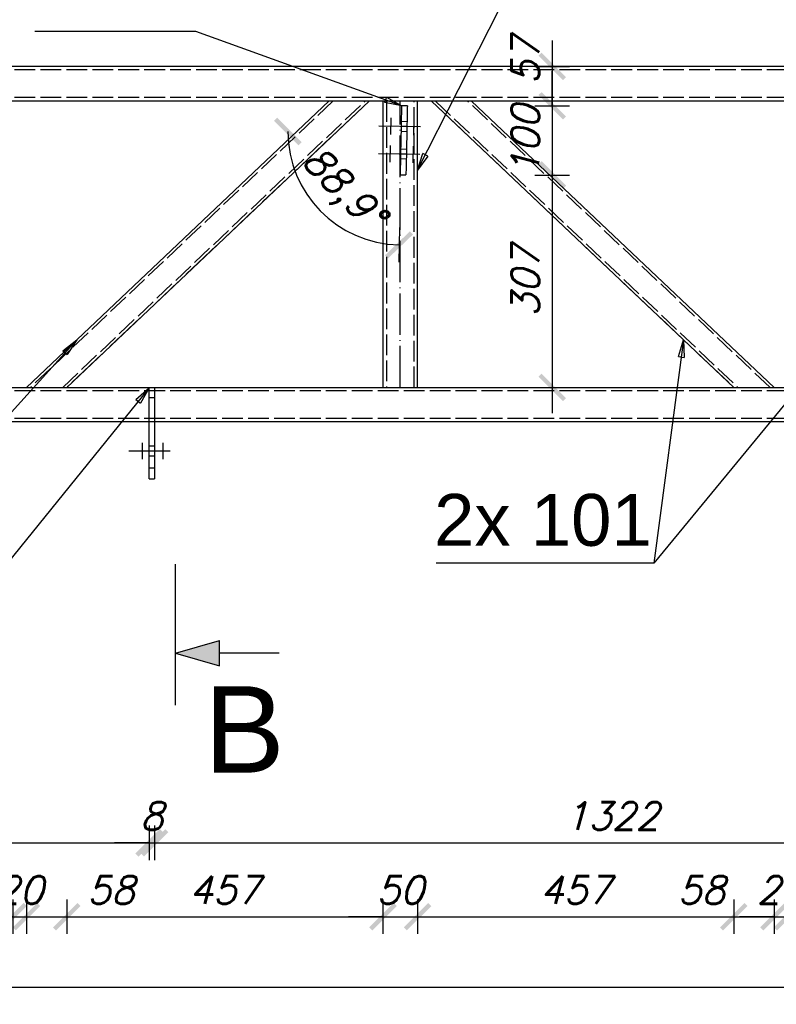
# Model space of a CAD drawing. Header units: millimetres. Extents: x 1814 to 94182, y 11562 to 49454.
# Tile 516 of 656: x 31113 to 31222, y 20951 to 21094. Entities that reach past the tile are written whole.
import ezdxf

# ---------------------------------------------------------------- set-up
doc = ezdxf.new("R2010")
doc.units = ezdxf.units.MM
doc.linetypes.add('ACAD_ISO02W100', pattern=[15, 12, -3])
doc.linetypes.add('ACAD_ISO04W100', pattern=[30, 24, -3, 0, -3])
doc.layers.add('wymiar', color=135, linetype='Continuous', lineweight=9)
doc.styles.add('ARIAL', font='arial.ttf')
doc.styles.add('CutSymbolDown', font='arial.ttf', dxfattribs={"height": 5})
doc.styles.add('WYMIARY', font='simplex.shx', dxfattribs={"oblique": 15})
doc.dimstyles.new('1-25', dxfattribs={"dimscale": 25, "dimtxt": 0.16, "dimasz": 0.2, "dimexe": 0.1, "dimexo": 0.1, "dimgap": 0.075, "dimtad": 1, "dimdec": 0, "dimlfac": 10, "dimrnd": 0.01, "dimzin": 9, "dimtxsty": 'WYMIARY', "dimblk": 'ARCHTICK', "dimcen": 0.2, "dimdle": 0.15, "dimadec": 1, "dimazin": 1, "dimtfac": 1, "dimtdec": 0, "dimtix": 1, "dimtmove": 2, "dimatfit": 3, "dimldrblk": 'ARCHTICK', "dimfxl": 0, "dimarcsym": 0})

# ---------------------------------------------------------------- blocks, each defined once
blk = doc.blocks.new('sectiondown')
blk.add_hatch(color=256).paths.add_polyline_path([(0, 0), (-2.545, 0.728), (-2.545, -0.728)])
at = {"color": 7, "linetype": 'Continuous'}
for p, q in [((0, -3), (0, 5.151)), ((-6, 0), (-2.545, 0))]:
    blk.add_line(p, q, dxfattribs=at)
for p, q in [((0, 0), (-2.545, 0.728)), ((-2.545, -0.728), (-2.545, 0.728)), ((0, 0), (-2.545, -0.728))]:
    blk.add_line(p, q)
blk = doc.blocks.new('_ARCHTICK')
at = {"color": 0, "linetype": 'ByBlock', "lineweight": -2}
blk.add_solid([(0.398, 0.309), (0.309, 0.398), (-0.309, -0.398), (-0.398, -0.309)], dxfattribs=at)
blk = doc.blocks.new('*D3073')
at = {"layer": 'Defpoints', "color": 0}
for p in [(30999.25, 21028.83), (31131.45, 21028.83), (31131.45, 20974.67)]:
    blk.add_point(p, dxfattribs=at)
at = {"layer": 'wymiar', "color": 0, "lineweight": -2}
for p, q in [((30999.25, 20977.17), (30999.25, 20972.17)), ((31131.45, 20977.17), (31131.45, 20972.17)), ((30995.5, 20974.67), (31135.2, 20974.67))]:
    blk.add_line(p, q, dxfattribs=at)
at = {"layer": 'wymiar', "color": 0, "lineweight": -2, "xscale": 5, "yscale": 5, "zscale": 5, "rotation": 180}
blk.add_blockref('_ARCHTICK', (30999.25, 20974.67), dxfattribs=at)
at = {"layer": 'wymiar', "color": 0, "lineweight": -2, "xscale": 5, "yscale": 5, "zscale": 5}
blk.add_blockref('_ARCHTICK', (31131.45, 20974.67), dxfattribs=at)
at = {"layer": 'wymiar', "color": 0, "insert": (31065.35, 20978.54), "char_height": 4, "attachment_point": 5, "style": 'WYMIARY'}
blk.add_mtext('1322', dxfattribs=at)
blk = doc.blocks.new('*D3076')
at = {"layer": 'Defpoints', "color": 0}
for p in [(31131.45, 21028.83), (31132.25, 21028.83), (31132.25, 20974.67)]:
    blk.add_point(p, dxfattribs=at)
at = {"layer": 'wymiar', "color": 0, "lineweight": -2}
for p, q in [((31131.45, 20977.17), (31131.45, 20972.17)), ((31132.25, 20977.17), (31132.25, 20972.17)), ((31131.45, 20974.67), (31126.45, 20974.67)), ((31131.45, 20974.67), (31132.25, 20974.67)), ((31132.25, 20974.67), (31137.25, 20974.67))]:
    blk.add_line(p, q, dxfattribs=at)
at = {"layer": 'wymiar', "color": 0, "lineweight": -2, "xscale": 5, "yscale": 5, "zscale": 5}
blk.add_blockref('_ARCHTICK', (31131.45, 20974.67), dxfattribs=at)
at = {"layer": 'wymiar', "color": 0, "lineweight": -2, "xscale": 5, "yscale": 5, "zscale": 5, "rotation": 180}
blk.add_blockref('_ARCHTICK', (31132.25, 20974.67), dxfattribs=at)
at = {"layer": 'wymiar', "color": 0, "insert": (31131.85, 20978.54), "char_height": 4, "attachment_point": 5, "style": 'WYMIARY'}
blk.add_mtext('8', dxfattribs=at)
blk = doc.blocks.new('*D3077')
at = {"layer": 'Defpoints', "color": 0}
for p in [(31132.25, 21028.83), (31264.45, 21028.83), (31264.45, 20974.67)]:
    blk.add_point(p, dxfattribs=at)
at = {"layer": 'wymiar', "color": 0, "lineweight": -2}
for p, q in [((31132.25, 20977.17), (31132.25, 20972.17)), ((31264.45, 20977.17), (31264.45, 20972.17)), ((31128.5, 20974.67), (31268.2, 20974.67))]:
    blk.add_line(p, q, dxfattribs=at)
at = {"layer": 'wymiar', "color": 0, "lineweight": -2, "xscale": 5, "yscale": 5, "zscale": 5, "rotation": 180}
blk.add_blockref('_ARCHTICK', (31132.25, 20974.67), dxfattribs=at)
at = {"layer": 'wymiar', "color": 0, "lineweight": -2, "xscale": 5, "yscale": 5, "zscale": 5}
blk.add_blockref('_ARCHTICK', (31264.45, 20974.67), dxfattribs=at)
at = {"layer": 'wymiar', "color": 0, "insert": (31198.35, 20978.54), "char_height": 4, "attachment_point": 5, "style": 'WYMIARY'}
blk.add_mtext('1322', dxfattribs=at)
blk = doc.blocks.new('*D3116')
at = {"layer": 'Defpoints', "color": 0}
for p in [(31105.95, 21040.53), (31111.77, 21040.53), (31111.77, 20963.99)]:
    blk.add_point(p, dxfattribs=at)
at = {"layer": 'wymiar', "color": 0, "lineweight": -2}
for p, q in [((31105.95, 20966.49), (31105.95, 20961.49)), ((31111.77, 20966.49), (31111.77, 20961.49)), ((31102.2, 20963.99), (31115.52, 20963.99))]:
    blk.add_line(p, q, dxfattribs=at)
at = {"layer": 'wymiar', "color": 0, "lineweight": -2, "xscale": 5, "yscale": 5, "zscale": 5, "rotation": 180}
blk.add_blockref('_ARCHTICK', (31105.95, 20963.99), dxfattribs=at)
at = {"layer": 'wymiar', "color": 0, "lineweight": -2, "xscale": 5, "yscale": 5, "zscale": 5}
blk.add_blockref('_ARCHTICK', (31111.77, 20963.99), dxfattribs=at)
at = {"layer": 'wymiar', "color": 0, "insert": (31100.89, 20967.86), "char_height": 4, "attachment_point": 5, "style": 'WYMIARY'}
blk.add_mtext('58', dxfattribs=at)
blk = doc.blocks.new('*D3117')
at = {"layer": 'Defpoints', "color": 0}
for p in [(31111.77, 21040.53), (31113.73, 21040.53), (31113.73, 20963.99)]:
    blk.add_point(p, dxfattribs=at)
at = {"layer": 'wymiar', "color": 0, "lineweight": -2}
for p, q in [((31111.77, 20966.49), (31111.77, 20961.49)), ((31113.73, 20966.49), (31113.73, 20961.49)), ((31111.77, 20963.99), (31106.77, 20963.99)), ((31111.77, 20963.99), (31113.73, 20963.99)), ((31113.73, 20963.99), (31118.73, 20963.99))]:
    blk.add_line(p, q, dxfattribs=at)
at = {"layer": 'wymiar', "color": 0, "lineweight": -2, "xscale": 5, "yscale": 5, "zscale": 5}
blk.add_blockref('_ARCHTICK', (31111.77, 20963.99), dxfattribs=at)
at = {"layer": 'wymiar', "color": 0, "lineweight": -2, "xscale": 5, "yscale": 5, "zscale": 5, "rotation": 180}
blk.add_blockref('_ARCHTICK', (31113.73, 20963.99), dxfattribs=at)
at = {"layer": 'wymiar', "color": 0, "insert": (31112.75, 20967.86), "char_height": 4, "attachment_point": 5, "style": 'WYMIARY'}
blk.add_mtext('20', dxfattribs=at)
blk = doc.blocks.new('*D3118')
at = {"layer": 'Defpoints', "color": 0}
for p in [(31113.73, 21040.53), (31119.55, 21040.53), (31119.55, 20963.99)]:
    blk.add_point(p, dxfattribs=at)
at = {"layer": 'wymiar', "color": 0, "lineweight": -2}
for p, q in [((31113.73, 20966.49), (31113.73, 20961.49)), ((31119.55, 20966.49), (31119.55, 20961.49)), ((31109.98, 20963.99), (31123.3, 20963.99))]:
    blk.add_line(p, q, dxfattribs=at)
at = {"layer": 'wymiar', "color": 0, "lineweight": -2, "xscale": 5, "yscale": 5, "zscale": 5, "rotation": 180}
blk.add_blockref('_ARCHTICK', (31113.73, 20963.99), dxfattribs=at)
at = {"layer": 'wymiar', "color": 0, "lineweight": -2, "xscale": 5, "yscale": 5, "zscale": 5}
blk.add_blockref('_ARCHTICK', (31119.55, 20963.99), dxfattribs=at)
at = {"layer": 'wymiar', "color": 0, "insert": (31125.95, 20967.86), "char_height": 4, "attachment_point": 5, "style": 'WYMIARY'}
blk.add_mtext('58', dxfattribs=at)
blk = doc.blocks.new('*D3119')
at = {"layer": 'Defpoints', "color": 0}
for p in [(31119.55, 21040.53), (31165.25, 21040.53), (31165.25, 20963.99)]:
    blk.add_point(p, dxfattribs=at)
at = {"layer": 'wymiar', "color": 0, "lineweight": -2}
for p, q in [((31119.55, 20966.49), (31119.55, 20961.49)), ((31165.25, 20966.49), (31165.25, 20961.49)), ((31115.8, 20963.99), (31169, 20963.99))]:
    blk.add_line(p, q, dxfattribs=at)
at = {"layer": 'wymiar', "color": 0, "lineweight": -2, "xscale": 5, "yscale": 5, "zscale": 5, "rotation": 180}
blk.add_blockref('_ARCHTICK', (31119.55, 20963.99), dxfattribs=at)
at = {"layer": 'wymiar', "color": 0, "lineweight": -2, "xscale": 5, "yscale": 5, "zscale": 5}
blk.add_blockref('_ARCHTICK', (31165.25, 20963.99), dxfattribs=at)
at = {"layer": 'wymiar', "color": 0, "insert": (31142.4, 20967.86), "char_height": 4, "attachment_point": 5, "style": 'WYMIARY'}
blk.add_mtext('457', dxfattribs=at)
blk = doc.blocks.new('*D3120')
at = {"layer": 'Defpoints', "color": 0}
for p in [(31165.25, 21040.53), (31170.25, 21040.53), (31170.25, 20963.99)]:
    blk.add_point(p, dxfattribs=at)
at = {"layer": 'wymiar', "color": 0, "lineweight": -2}
for p, q in [((31165.25, 20966.49), (31165.25, 20961.49)), ((31170.25, 20966.49), (31170.25, 20961.49)), ((31165.25, 20963.99), (31160.25, 20963.99)), ((31165.25, 20963.99), (31170.25, 20963.99)), ((31170.25, 20963.99), (31175.25, 20963.99))]:
    blk.add_line(p, q, dxfattribs=at)
at = {"layer": 'wymiar', "color": 0, "lineweight": -2, "xscale": 5, "yscale": 5, "zscale": 5}
blk.add_blockref('_ARCHTICK', (31165.25, 20963.99), dxfattribs=at)
at = {"layer": 'wymiar', "color": 0, "lineweight": -2, "xscale": 5, "yscale": 5, "zscale": 5, "rotation": 180}
blk.add_blockref('_ARCHTICK', (31170.25, 20963.99), dxfattribs=at)
at = {"layer": 'wymiar', "color": 0, "insert": (31167.75, 20967.86), "char_height": 4, "attachment_point": 5, "style": 'WYMIARY'}
blk.add_mtext('50', dxfattribs=at)
blk = doc.blocks.new('*D3107')
at = {"layer": 'Defpoints', "color": 0}
for p in [(31170.25, 21040.53), (31215.95, 21040.53), (31215.95, 20963.99)]:
    blk.add_point(p, dxfattribs=at)
at = {"layer": 'wymiar', "color": 0, "lineweight": -2}
for p, q in [((31170.25, 20966.49), (31170.25, 20961.49)), ((31215.95, 20966.49), (31215.95, 20961.49)), ((31166.5, 20963.99), (31219.7, 20963.99))]:
    blk.add_line(p, q, dxfattribs=at)
at = {"layer": 'wymiar', "color": 0, "lineweight": -2, "xscale": 5, "yscale": 5, "zscale": 5, "rotation": 180}
blk.add_blockref('_ARCHTICK', (31170.25, 20963.99), dxfattribs=at)
at = {"layer": 'wymiar', "color": 0, "lineweight": -2, "xscale": 5, "yscale": 5, "zscale": 5}
blk.add_blockref('_ARCHTICK', (31215.95, 20963.99), dxfattribs=at)
at = {"layer": 'wymiar', "color": 0, "insert": (31193.1, 20967.86), "char_height": 4, "attachment_point": 5, "style": 'WYMIARY'}
blk.add_mtext('457', dxfattribs=at)
blk = doc.blocks.new('*D3108')
at = {"layer": 'Defpoints', "color": 0}
for p in [(31215.95, 21040.53), (31221.77, 21040.53), (31221.77, 20963.99)]:
    blk.add_point(p, dxfattribs=at)
at = {"layer": 'wymiar', "color": 0, "lineweight": -2}
for p, q in [((31215.95, 20966.49), (31215.95, 20961.49)), ((31221.77, 20966.49), (31221.77, 20961.49)), ((31212.2, 20963.99), (31225.52, 20963.99))]:
    blk.add_line(p, q, dxfattribs=at)
at = {"layer": 'wymiar', "color": 0, "lineweight": -2, "xscale": 5, "yscale": 5, "zscale": 5, "rotation": 180}
blk.add_blockref('_ARCHTICK', (31215.95, 20963.99), dxfattribs=at)
at = {"layer": 'wymiar', "color": 0, "lineweight": -2, "xscale": 5, "yscale": 5, "zscale": 5}
blk.add_blockref('_ARCHTICK', (31221.77, 20963.99), dxfattribs=at)
at = {"layer": 'wymiar', "color": 0, "insert": (31211.3, 20967.86), "char_height": 4, "attachment_point": 5, "style": 'WYMIARY'}
blk.add_mtext('58', dxfattribs=at)
blk = doc.blocks.new('*D3109')
at = {"layer": 'Defpoints', "color": 0}
for p in [(31221.77, 21040.53), (31223.74, 21040.53), (31223.74, 20963.99)]:
    blk.add_point(p, dxfattribs=at)
at = {"layer": 'wymiar', "color": 0, "lineweight": -2}
for p, q in [((31221.77, 20966.49), (31221.77, 20961.49)), ((31223.74, 20966.49), (31223.74, 20961.49)), ((31221.77, 20963.99), (31216.77, 20963.99)), ((31221.77, 20963.99), (31223.74, 20963.99)), ((31223.74, 20963.99), (31228.74, 20963.99))]:
    blk.add_line(p, q, dxfattribs=at)
at = {"layer": 'wymiar', "color": 0, "lineweight": -2, "xscale": 5, "yscale": 5, "zscale": 5}
blk.add_blockref('_ARCHTICK', (31221.77, 20963.99), dxfattribs=at)
at = {"layer": 'wymiar', "color": 0, "lineweight": -2, "xscale": 5, "yscale": 5, "zscale": 5, "rotation": 180}
blk.add_blockref('_ARCHTICK', (31223.74, 20963.99), dxfattribs=at)
at = {"layer": 'wymiar', "color": 0, "insert": (31222.75, 20967.86), "char_height": 4, "attachment_point": 5, "style": 'WYMIARY'}
blk.add_mtext('20', dxfattribs=at)
blk = doc.blocks.new('*D3110')
at = {"layer": 'Defpoints', "color": 0}
for p in [(31223.74, 21040.53), (31229.55, 21040.53), (31229.55, 20963.99)]:
    blk.add_point(p, dxfattribs=at)
at = {"layer": 'wymiar', "color": 0, "lineweight": -2}
for p, q in [((31223.74, 20966.49), (31223.74, 20961.49)), ((31229.55, 20966.49), (31229.55, 20961.49)), ((31219.99, 20963.99), (31233.3, 20963.99))]:
    blk.add_line(p, q, dxfattribs=at)
at = {"layer": 'wymiar', "color": 0, "lineweight": -2, "xscale": 5, "yscale": 5, "zscale": 5, "rotation": 180}
blk.add_blockref('_ARCHTICK', (31223.74, 20963.99), dxfattribs=at)
at = {"layer": 'wymiar', "color": 0, "lineweight": -2, "xscale": 5, "yscale": 5, "zscale": 5}
blk.add_blockref('_ARCHTICK', (31229.55, 20963.99), dxfattribs=at)
at = {"layer": 'wymiar', "color": 0, "insert": (31234.93, 20967.86), "char_height": 4, "attachment_point": 5, "style": 'WYMIARY'}
blk.add_mtext('58', dxfattribs=at)
blk = doc.blocks.new('*D3144')
at = {"layer": 'Defpoints', "color": 0}
for p in [(31167.96, 21148.01), (31058.76, 21082.89), (31167.96, 21080.38)]:
    blk.add_point(p, dxfattribs=at)
at = {"layer": 'wymiar', "color": 0, "lineweight": -2}
for p, q in [((31058.76, 21145.51), (31058.76, 21150.51)), ((31167.96, 21145.51), (31167.96, 21150.51)), ((31055.01, 21148.01), (31171.71, 21148.01))]:
    blk.add_line(p, q, dxfattribs=at)
at = {"layer": 'wymiar', "color": 0, "lineweight": -2, "xscale": 5, "yscale": 5, "zscale": 5, "rotation": 180}
blk.add_blockref('_ARCHTICK', (31058.76, 21148.01), dxfattribs=at)
at = {"layer": 'wymiar', "color": 0, "lineweight": -2, "xscale": 5, "yscale": 5, "zscale": 5}
blk.add_blockref('_ARCHTICK', (31167.96, 21148.01), dxfattribs=at)
at = {"layer": 'wymiar', "color": 0, "insert": (31113.36, 21151.88), "char_height": 4, "attachment_point": 5, "style": 'WYMIARY'}
blk.add_mtext('1092', dxfattribs=at)
blk = doc.blocks.new('*D3145')
at = {"layer": 'Defpoints', "color": 0}
for p in [(31168.76, 21148.01), (31167.96, 21080.38), (31168.76, 21080.36)]:
    blk.add_point(p, dxfattribs=at)
at = {"layer": 'wymiar', "color": 0, "lineweight": -2}
for p, q in [((31167.96, 21145.51), (31167.96, 21150.51)), ((31168.76, 21145.51), (31168.76, 21150.51)), ((31167.96, 21148.01), (31162.96, 21148.01)), ((31167.96, 21148.01), (31168.76, 21148.01)), ((31168.76, 21148.01), (31173.76, 21148.01))]:
    blk.add_line(p, q, dxfattribs=at)
at = {"layer": 'wymiar', "color": 0, "lineweight": -2, "xscale": 5, "yscale": 5, "zscale": 5}
blk.add_blockref('_ARCHTICK', (31167.96, 21148.01), dxfattribs=at)
at = {"layer": 'wymiar', "color": 0, "lineweight": -2, "xscale": 5, "yscale": 5, "zscale": 5, "rotation": 180}
blk.add_blockref('_ARCHTICK', (31168.76, 21148.01), dxfattribs=at)
at = {"layer": 'wymiar', "color": 0, "insert": (31168.36, 21151.88), "char_height": 4, "attachment_point": 5, "style": 'WYMIARY'}
blk.add_mtext('8', dxfattribs=at)
blk = doc.blocks.new('*D3146')
at = {"layer": 'Defpoints', "color": 0}
for p in [(31277.95, 21148.01), (31168.76, 21080.36), (31277.95, 21077.69)]:
    blk.add_point(p, dxfattribs=at)
at = {"layer": 'wymiar', "color": 0, "lineweight": -2}
for p, q in [((31168.76, 21145.51), (31168.76, 21150.51)), ((31277.95, 21145.51), (31277.95, 21150.51)), ((31165.01, 21148.01), (31281.7, 21148.01))]:
    blk.add_line(p, q, dxfattribs=at)
at = {"layer": 'wymiar', "color": 0, "lineweight": -2, "xscale": 5, "yscale": 5, "zscale": 5, "rotation": 180}
blk.add_blockref('_ARCHTICK', (31168.76, 21148.01), dxfattribs=at)
at = {"layer": 'wymiar', "color": 0, "lineweight": -2, "xscale": 5, "yscale": 5, "zscale": 5}
blk.add_blockref('_ARCHTICK', (31277.95, 21148.01), dxfattribs=at)
at = {"layer": 'wymiar', "color": 0, "insert": (31223.35, 21151.88), "char_height": 4, "attachment_point": 5, "style": 'WYMIARY'}
blk.add_mtext('1092', dxfattribs=at)
blk = doc.blocks.new('*D3156')
at = {"layer": 'Defpoints', "color": 0}
for p in [(31157.44, 21157.37), (31068.07, 21081.93), (31157.44, 21081.93)]:
    blk.add_point(p, dxfattribs=at)
at = {"layer": 'wymiar', "color": 0, "lineweight": -2}
for p, q in [((31068.07, 21154.87), (31068.07, 21159.87)), ((31157.44, 21154.87), (31157.44, 21159.87)), ((31064.32, 21157.37), (31161.19, 21157.37))]:
    blk.add_line(p, q, dxfattribs=at)
at = {"layer": 'wymiar', "color": 0, "lineweight": -2, "xscale": 5, "yscale": 5, "zscale": 5, "rotation": 180}
blk.add_blockref('_ARCHTICK', (31068.07, 21157.37), dxfattribs=at)
at = {"layer": 'wymiar', "color": 0, "lineweight": -2, "xscale": 5, "yscale": 5, "zscale": 5}
blk.add_blockref('_ARCHTICK', (31157.44, 21157.37), dxfattribs=at)
at = {"layer": 'wymiar', "color": 0, "insert": (31112.75, 21161.24), "char_height": 4, "attachment_point": 5, "style": 'WYMIARY'}
blk.add_mtext('894', dxfattribs=at)
blk = doc.blocks.new('*D3157')
at = {"layer": 'Defpoints', "color": 0}
for p in [(31163.25, 21157.37), (31157.44, 21081.93), (31163.25, 21081.93)]:
    blk.add_point(p, dxfattribs=at)
at = {"layer": 'wymiar', "color": 0, "lineweight": -2}
for p, q in [((31157.44, 21154.87), (31157.44, 21159.87)), ((31163.25, 21154.87), (31163.25, 21159.87)), ((31153.69, 21157.37), (31167, 21157.37))]:
    blk.add_line(p, q, dxfattribs=at)
at = {"layer": 'wymiar', "color": 0, "lineweight": -2, "xscale": 5, "yscale": 5, "zscale": 5, "rotation": 180}
blk.add_blockref('_ARCHTICK', (31157.44, 21157.37), dxfattribs=at)
at = {"layer": 'wymiar', "color": 0, "lineweight": -2, "xscale": 5, "yscale": 5, "zscale": 5}
blk.add_blockref('_ARCHTICK', (31163.25, 21157.37), dxfattribs=at)
at = {"layer": 'wymiar', "color": 0, "insert": (31152.25, 21161.24), "char_height": 4, "attachment_point": 5, "style": 'WYMIARY'}
blk.add_mtext('58', dxfattribs=at)
blk = doc.blocks.new('*D3158')
at = {"layer": 'Defpoints', "color": 0}
for p in [(31165.25, 21157.37), (31163.25, 21081.93), (31165.25, 21081.93)]:
    blk.add_point(p, dxfattribs=at)
at = {"layer": 'wymiar', "color": 0, "lineweight": -2}
for p, q in [((31163.25, 21154.87), (31163.25, 21159.87)), ((31165.25, 21154.87), (31165.25, 21159.87)), ((31163.25, 21157.37), (31158.25, 21157.37)), ((31163.25, 21157.37), (31165.25, 21157.37)), ((31165.25, 21157.37), (31170.25, 21157.37))]:
    blk.add_line(p, q, dxfattribs=at)
at = {"layer": 'wymiar', "color": 0, "lineweight": -2, "xscale": 5, "yscale": 5, "zscale": 5}
blk.add_blockref('_ARCHTICK', (31163.25, 21157.37), dxfattribs=at)
at = {"layer": 'wymiar', "color": 0, "lineweight": -2, "xscale": 5, "yscale": 5, "zscale": 5, "rotation": 180}
blk.add_blockref('_ARCHTICK', (31165.25, 21157.37), dxfattribs=at)
at = {"layer": 'wymiar', "color": 0, "insert": (31164.25, 21161.24), "char_height": 4, "attachment_point": 5, "style": 'WYMIARY'}
blk.add_mtext('20', dxfattribs=at)
blk = doc.blocks.new('*D3159')
at = {"layer": 'Defpoints', "color": 0}
for p in [(31170.25, 21157.37), (31165.25, 21081.93), (31170.25, 21081.93)]:
    blk.add_point(p, dxfattribs=at)
at = {"layer": 'wymiar', "color": 0, "lineweight": -2}
for p, q in [((31167.75, 21157.37), (31168.59, 21166.57)), ((31168.59, 21166.57), (31179.29, 21166.57)), ((31165.25, 21154.87), (31165.25, 21159.87)), ((31170.25, 21154.87), (31170.25, 21159.87)), ((31161.5, 21157.37), (31174, 21157.37))]:
    blk.add_line(p, q, dxfattribs=at)
at = {"layer": 'wymiar', "color": 0, "lineweight": -2, "xscale": 5, "yscale": 5, "zscale": 5, "rotation": 180}
blk.add_blockref('_ARCHTICK', (31165.25, 21157.37), dxfattribs=at)
at = {"layer": 'wymiar', "color": 0, "lineweight": -2, "xscale": 5, "yscale": 5, "zscale": 5}
blk.add_blockref('_ARCHTICK', (31170.25, 21157.37), dxfattribs=at)
at = {"layer": 'wymiar', "color": 0, "insert": (31173.94, 21170.45), "char_height": 4, "attachment_point": 5, "style": 'WYMIARY'}
blk.add_mtext('50', dxfattribs=at)
blk = doc.blocks.new('*D3037')
at = {"layer": 'Defpoints', "color": 0}
for p in [(31172.25, 21157.37), (31170.25, 21081.93), (31172.25, 21081.93)]:
    blk.add_point(p, dxfattribs=at)
at = {"layer": 'wymiar', "color": 0, "lineweight": -2}
for p, q in [((31170.25, 21154.87), (31170.25, 21159.87)), ((31172.25, 21154.87), (31172.25, 21159.87)), ((31170.25, 21157.37), (31165.25, 21157.37)), ((31170.25, 21157.37), (31172.25, 21157.37)), ((31172.25, 21157.37), (31177.25, 21157.37))]:
    blk.add_line(p, q, dxfattribs=at)
at = {"layer": 'wymiar', "color": 0, "lineweight": -2, "xscale": 5, "yscale": 5, "zscale": 5}
blk.add_blockref('_ARCHTICK', (31170.25, 21157.37), dxfattribs=at)
at = {"layer": 'wymiar', "color": 0, "lineweight": -2, "xscale": 5, "yscale": 5, "zscale": 5, "rotation": 180}
blk.add_blockref('_ARCHTICK', (31172.25, 21157.37), dxfattribs=at)
at = {"layer": 'wymiar', "color": 0, "insert": (31171.25, 21161.24), "char_height": 4, "attachment_point": 5, "style": 'WYMIARY'}
blk.add_mtext('20', dxfattribs=at)
blk = doc.blocks.new('*D3129')
at = {"layer": 'Defpoints', "color": 0}
for p in [(31178.07, 21157.37), (31172.25, 21081.93), (31178.07, 21081.93)]:
    blk.add_point(p, dxfattribs=at)
at = {"layer": 'wymiar', "color": 0, "lineweight": -2}
for p, q in [((31172.25, 21154.87), (31172.25, 21159.87)), ((31178.07, 21154.87), (31178.07, 21159.87)), ((31168.5, 21157.37), (31181.82, 21157.37))]:
    blk.add_line(p, q, dxfattribs=at)
at = {"layer": 'wymiar', "color": 0, "lineweight": -2, "xscale": 5, "yscale": 5, "zscale": 5, "rotation": 180}
blk.add_blockref('_ARCHTICK', (31172.25, 21157.37), dxfattribs=at)
at = {"layer": 'wymiar', "color": 0, "lineweight": -2, "xscale": 5, "yscale": 5, "zscale": 5}
blk.add_blockref('_ARCHTICK', (31178.07, 21157.37), dxfattribs=at)
at = {"layer": 'wymiar', "color": 0, "insert": (31185.4, 21161.24), "char_height": 4, "attachment_point": 5, "style": 'WYMIARY'}
blk.add_mtext('58', dxfattribs=at)
blk = doc.blocks.new('*D3130')
at = {"layer": 'Defpoints', "color": 0}
for p in [(31267.44, 21157.37), (31178.07, 21081.93), (31267.44, 21081.93)]:
    blk.add_point(p, dxfattribs=at)
at = {"layer": 'wymiar', "color": 0, "lineweight": -2}
for p, q in [((31178.07, 21154.87), (31178.07, 21159.87)), ((31267.44, 21154.87), (31267.44, 21159.87)), ((31174.32, 21157.37), (31271.19, 21157.37))]:
    blk.add_line(p, q, dxfattribs=at)
at = {"layer": 'wymiar', "color": 0, "lineweight": -2, "xscale": 5, "yscale": 5, "zscale": 5, "rotation": 180}
blk.add_blockref('_ARCHTICK', (31178.07, 21157.37), dxfattribs=at)
at = {"layer": 'wymiar', "color": 0, "lineweight": -2, "xscale": 5, "yscale": 5, "zscale": 5}
blk.add_blockref('_ARCHTICK', (31267.44, 21157.37), dxfattribs=at)
at = {"layer": 'wymiar', "color": 0, "insert": (31222.75, 21161.24), "char_height": 4, "attachment_point": 5, "style": 'WYMIARY'}
blk.add_mtext('894', dxfattribs=at)
blk = doc.blocks.new('*D3081')
at = {"layer": 'Defpoints', "color": 0}
for p in [(30837.75, 21035.53), (31823.75, 21035.53), (31823.75, 20953.82)]:
    blk.add_point(p, dxfattribs=at)
at = {"layer": 'wymiar', "color": 0, "lineweight": -2}
for p, q in [((30837.75, 20956.32), (30837.75, 20951.32)), ((31823.75, 20956.32), (31823.75, 20951.32)), ((30834, 20953.82), (31827.5, 20953.82))]:
    blk.add_line(p, q, dxfattribs=at)
at = {"layer": 'wymiar', "color": 0, "lineweight": -2, "xscale": 5, "yscale": 5, "zscale": 5, "rotation": 180}
blk.add_blockref('_ARCHTICK', (30837.75, 20953.82), dxfattribs=at)
at = {"layer": 'wymiar', "color": 0, "lineweight": -2, "xscale": 5, "yscale": 5, "zscale": 5}
blk.add_blockref('_ARCHTICK', (31823.75, 20953.82), dxfattribs=at)
at = {"layer": 'wymiar', "color": 0, "insert": (31330.75, 20957.7), "char_height": 4, "attachment_point": 5, "style": 'WYMIARY'}
blk.add_mtext('9860', dxfattribs=at)
blk = doc.blocks.new('*D3042')
at = {"layer": 'Defpoints', "color": 0}
for p in [(31066.81, 21086.93), (31168.77, 21081.24), (31189.72, 21081.24)]:
    blk.add_point(p, dxfattribs=at)
at = {"layer": 'wymiar', "color": 0, "lineweight": -2}
for p, q in [((31189.72, 21090.68), (31189.72, 21077.49)), ((31187.22, 21086.93), (31192.22, 21086.93)), ((31187.22, 21081.24), (31192.22, 21081.24))]:
    blk.add_line(p, q, dxfattribs=at)
at = {"layer": 'wymiar', "color": 0, "lineweight": -2, "xscale": 5, "yscale": 5, "zscale": 5}
for p, rotation in [((31189.72, 21086.93), 90), ((31189.72, 21081.24), 270)]:
    blk.add_blockref('_ARCHTICK', p, dxfattribs=dict(at, rotation=rotation))
at = {"layer": 'wymiar', "color": 0, "insert": (31185.84, 21087.82), "char_height": 4, "attachment_point": 5, "rotation": 90, "style": 'WYMIARY'}
blk.add_mtext('57', dxfattribs=at)
blk = doc.blocks.new('*D3043')
at = {"layer": 'Defpoints', "color": 0}
for p in [(31168.77, 21081.24), (31168.57, 21071.24), (31189.72, 21071.24)]:
    blk.add_point(p, dxfattribs=at)
at = {"layer": 'wymiar', "color": 0, "lineweight": -2}
for p, q in [((31189.72, 21081.24), (31189.72, 21086.24)), ((31187.22, 21081.24), (31192.22, 21081.24)), ((31189.72, 21081.24), (31189.72, 21071.24)), ((31187.22, 21071.24), (31192.22, 21071.24)), ((31189.72, 21071.24), (31189.72, 21066.24))]:
    blk.add_line(p, q, dxfattribs=at)
at = {"layer": 'wymiar', "color": 0, "lineweight": -2, "xscale": 5, "yscale": 5, "zscale": 5}
for p, rotation in [((31189.72, 21081.24), 270), ((31189.72, 21071.24), 90)]:
    blk.add_blockref('_ARCHTICK', p, dxfattribs=dict(at, rotation=rotation))
at = {"layer": 'wymiar', "color": 0, "insert": (31185.84, 21076.24), "char_height": 4, "attachment_point": 5, "rotation": 90, "style": 'WYMIARY'}
blk.add_mtext('100', dxfattribs=at)
blk = doc.blocks.new('*D3044')
at = {"layer": 'Defpoints', "color": 0}
for p in [(31168.57, 21071.24), (31170.25, 21040.53), (31189.72, 21040.53)]:
    blk.add_point(p, dxfattribs=at)
at = {"layer": 'wymiar', "color": 0, "lineweight": -2}
for p, q in [((31189.72, 21074.99), (31189.72, 21036.78)), ((31187.22, 21071.24), (31192.22, 21071.24)), ((31187.22, 21040.53), (31192.22, 21040.53))]:
    blk.add_line(p, q, dxfattribs=at)
at = {"layer": 'wymiar', "color": 0, "lineweight": -2, "xscale": 5, "yscale": 5, "zscale": 5}
for p, rotation in [((31189.72, 21071.24), 90), ((31189.72, 21040.53), 270)]:
    blk.add_blockref('_ARCHTICK', p, dxfattribs=dict(at, rotation=rotation))
at = {"layer": 'wymiar', "color": 0, "insert": (31185.84, 21055.89), "char_height": 4, "attachment_point": 5, "rotation": 90, "style": 'WYMIARY'}
blk.add_mtext('307', dxfattribs=at)
blk = doc.blocks.new('*D3045')
at = {"layer": 'Defpoints', "color": 0}
for p in [(31057.75, 21077.53), (31165.97, 21077.53), (31167.91, 21078.26), (31167.83, 21074.26), (31153.65, 21069.43)]:
    blk.add_point(p, dxfattribs=at)
at = {"layer": 'wymiar', "color": 0, "lineweight": -2}
blk.add_line((31167.62, 21063.64), (31167.52, 21058.64), dxfattribs=at)
blk.add_arc((31167.9, 21077.53), 16.39, 180, 268.8542, dxfattribs=at)
at = {"layer": 'wymiar', "color": 0, "lineweight": -2, "xscale": 5, "yscale": 5, "zscale": 5}
for p, rotation in [((31151.51, 21077.53), 90.00000000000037), ((31167.57, 21061.14), 358.8542341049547)]:
    blk.add_blockref('_ARCHTICK', p, dxfattribs=dict(at, rotation=rotation))
at = {"layer": 'wymiar', "color": 0, "insert": (31159.23, 21069.03), "char_height": 4, "attachment_point": 5, "rotation": 314.4271, "style": 'WYMIARY'}
blk.add_mtext('88,9°', dxfattribs=at)
blk = doc.blocks.new('*D3049')
at = {"layer": 'Defpoints', "color": 0}
for p in [(31277.91, 21076.06), (31167.75, 21075.33), (31275.97, 21075.33), (31277.83, 21072.06), (31263.65, 21067.23)]:
    blk.add_point(p, dxfattribs=at)
at = {"layer": 'wymiar', "color": 0, "lineweight": -2}
blk.add_line((31277.62, 21061.44), (31277.52, 21056.44), dxfattribs=at)
blk.add_arc((31277.9, 21075.33), 16.39, 180, 268.8542, dxfattribs=at)
at = {"layer": 'wymiar', "color": 0, "lineweight": -2, "xscale": 5, "yscale": 5, "zscale": 5}
for p, rotation in [((31261.51, 21075.33), 89.99999999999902), ((31277.57, 21058.94), 358.8542341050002)]:
    blk.add_blockref('_ARCHTICK', p, dxfattribs=dict(at, rotation=rotation))
at = {"layer": 'wymiar', "color": 0, "insert": (31269.23, 21066.83), "char_height": 4, "attachment_point": 5, "rotation": 314.4271, "style": 'WYMIARY'}
blk.add_mtext('88,9°', dxfattribs=at)

msp = doc.modelspace()

# ---------------------------------------------------------------- linework, layer by layer
at = {"color": 145, "linetype": 'Continuous', "ltscale": 0.25}
for p, q in [((31823.753, 21086.929), (30837.753, 21086.929)), ((31322.753, 21081.929), (31058.743, 21081.929)), ((31157.437, 21081.929), (31113.729, 21040.529)), ((31163.253, 21081.929), (31119.546, 21040.529)), ((31165.253, 21081.929), (31165.253, 21078.91)), ((31170.253, 21040.529), (31170.253, 21081.929)), ((31172.253, 21081.929), (31215.953, 21040.529)), ((31221.769, 21040.529), (31178.07, 21081.929)), ((31167.936, 21079.405), (31167.956, 21080.378)), ((31167.956, 21080.378), (31167.969, 21081.028)), ((31167.969, 21081.028), (31167.973, 21081.241)), ((31168.773, 21081.24), (31167.973, 21081.256)), ((31167.973, 21081.241), (31167.973, 21081.256)), ((31168.756, 21080.362), (31168.736, 21079.389)), ((31168.769, 21081.012), (31168.756, 21080.362)), ((31168.773, 21081.24), (31168.769, 21081.012)), ((31167.913, 21078.257), (31167.936, 21079.405)), ((31168.736, 21079.389), (31168.713, 21078.241)), ((31165.253, 21077.71), (31165.253, 21074.91)), ((31167.833, 21074.258), (31167.913, 21078.257)), ((31168.713, 21078.241), (31167.913, 21078.257)), ((31168.713, 21078.241), (31168.633, 21074.242)), ((31165.253, 21073.709), (31165.253, 21040.529)), ((31167.81, 21073.11), (31167.833, 21074.258)), ((31168.633, 21074.242), (31167.833, 21074.258)), ((31168.633, 21074.242), (31168.61, 21073.094)), ((31167.778, 21071.487), (31167.791, 21072.137)), ((31167.791, 21072.137), (31167.81, 21073.11)), ((31168.591, 21072.121), (31168.578, 21071.471)), ((31168.61, 21073.094), (31168.591, 21072.121)), ((31167.773, 21071.258), (31167.778, 21071.487)), ((31167.773, 21071.258), (31168.573, 21071.242)), ((31168.578, 21071.471), (31168.573, 21071.242)), ((30999.254, 21040.529), (31131.454, 21040.529)), ((31131.454, 21040.529), (31132.254, 21040.529)), ((31131.454, 21040.414), (31131.454, 21040.529)), ((31132.254, 21040.529), (31264.454, 21040.529)), ((31132.254, 21040.529), (31132.254, 21040.414)), ((31131.454, 21040.089), (31131.454, 21040.414)), ((31131.454, 21039.603), (31131.454, 21040.089)), ((31131.454, 21039.029), (31131.454, 21039.603)), ((31132.254, 21039.029), (31131.454, 21039.029)), ((31131.454, 21028.829), (31131.454, 21039.029)), ((31132.254, 21040.414), (31132.254, 21040.089)), ((31132.254, 21040.089), (31132.254, 21039.603)), ((31132.254, 21039.603), (31132.254, 21039.029)), ((31132.254, 21039.029), (31132.254, 21031.329)), ((31131.454, 21035.529), (30999.254, 21035.529)), ((31264.454, 21035.529), (31132.254, 21035.529)), ((31132.254, 21031.329), (31132.254, 21028.829)), ((31132.254, 21028.829), (31131.454, 21028.829)), ((31131.454, 21028.255), (31131.454, 21028.829)), ((31131.454, 21027.768), (31131.454, 21028.255)), ((31131.454, 21027.443), (31131.454, 21027.768)), ((31132.254, 21028.829), (31132.254, 21028.255)), ((31132.254, 21028.255), (31132.254, 21027.768)), ((31132.254, 21027.768), (31132.254, 21027.443)), ((31131.454, 21027.329), (31131.454, 21027.443)), ((31131.454, 21027.329), (31132.254, 21027.329)), ((31132.254, 21027.443), (31132.254, 21027.329))]:
    msp.add_line(p, q, dxfattribs=at)
at = {"color": 10, "linetype": 'ACAD_ISO04W100', "ltscale": 0.25}
for p, q in [((31823.753, 21086.929), (30837.753, 21086.929)), ((31163.253, 21081.929), (31119.546, 21040.529)), ((31167.753, 21040.529), (31167.753, 21081.929)), ((31172.253, 21081.929), (31215.953, 21040.529)), ((31166.385, 21079.488), (31166.337, 21077.088)), ((31169.69, 21079.422), (31169.642, 21077.022)), ((31170.665, 21078.202), (31164.262, 21078.33)), ((31166.361, 21078.288), (31166.361, 21078.288)), ((31169.666, 21078.222), (31169.666, 21078.222)), ((31166.305, 21075.489), (31166.257, 21073.089)), ((31169.61, 21075.423), (31169.562, 21073.023)), ((31170.585, 21074.203), (31164.182, 21074.331)), ((31166.281, 21074.289), (31166.281, 21074.289)), ((31169.586, 21074.223), (31169.586, 21074.223)), ((31823.753, 21035.529), (30837.753, 21035.529)), ((31130.502, 21030.129), (31130.502, 21032.529)), ((31133.506, 21030.129), (31133.506, 21032.529)), ((31134.506, 21031.329), (31128.101, 21031.329)), ((31130.502, 21031.329), (31130.502, 21031.329)), ((31133.506, 21031.329), (31133.506, 21031.329))]:
    msp.add_line(p, q, dxfattribs=at)
at = {"color": 84, "linetype": 'ACAD_ISO02W100', "ltscale": 0.25}
for p, q in [((31823.753, 21086.429), (30837.753, 21086.429)), ((31823.753, 21082.429), (30837.753, 21082.429)), ((31158.018, 21081.929), (31114.311, 21040.529)), ((31118.964, 21040.529), (31162.672, 21081.929)), ((31165.753, 21081.929), (31165.753, 21040.529)), ((31169.753, 21040.529), (31169.753, 21081.929)), ((31172.835, 21081.929), (31216.535, 21040.529)), ((31221.188, 21040.529), (31177.488, 21081.929)), ((31165.253, 21078.91), (31165.253, 21077.71)), ((31168.727, 21078.941), (31167.927, 21078.957)), ((31167.899, 21077.557), (31168.699, 21077.541)), ((31165.253, 21074.91), (31165.253, 21073.709)), ((31168.647, 21074.942), (31167.847, 21074.958)), ((31168.619, 21073.542), (31167.819, 21073.558)), ((31823.753, 21040.029), (30837.753, 21040.029)), ((31823.753, 21036.029), (30837.753, 21036.029)), ((31132.254, 21035.529), (31131.454, 21035.529)), ((31132.254, 21032.029), (31131.454, 21032.029)), ((31131.454, 21030.629), (31132.254, 21030.629))]:
    msp.add_line(p, q, dxfattribs=at)
at = {"color": 0, "linetype": 'ByBlock', "lineweight": -2}
for p, q in [((31165.763, 21082.489, -12701.314), (31165.48, 21081.705, -12701.314)), ((31165.763, 21082.489, -12701.314), (31167.973, 21081.249, -12701.314)), ((31167.973, 21081.249, -12701.314), (31165.48, 21081.705, -12701.314)), ((31170.253, 21071.929, -12709.314), (31171.013, 21074.347, -12709.314)), ((31171.756, 21073.97, -12709.314), (31170.253, 21071.929, -12709.314)), ((31171.756, 21073.97, -12709.314), (31171.013, 21074.347, -12709.314)), ((31119.003, 21045.831, -12709.87), (31120.989, 21047.406, -12709.87)), ((31120.989, 21047.406, -12709.87), (31119.621, 21045.272, -12709.87)), ((31207.952, 21044.983, -12709.814), (31208.694, 21047.406, -12709.814)), ((31208.694, 21047.406, -12709.814), (31208.778, 21044.873, -12709.814)), ((31119.003, 21045.831, -12709.87), (31119.621, 21045.272, -12709.87)), ((31207.952, 21044.983, -12709.814), (31208.778, 21044.873, -12709.814)), ((31129.557, 21038.791, -12699.314), (31131.454, 21040.472, -12699.314)), ((31131.454, 21040.472, -12699.314), (31130.205, 21038.267, -12699.314)), ((31129.557, 21038.791, -12699.314), (31130.205, 21038.267, -12699.314))]:
    msp.add_line(p, q, dxfattribs=at)
at = {"color": 7}
msp.add_line((31208.694, 21047.406), (31204.405, 21015.119), dxfattribs=at)
for points in [[(31170.253, 21071.929), (31182.096, 21095.277), (31199.577, 21095.277)], [(31167.973, 21081.249), (31138.223, 21091.981), (31114.915, 21091.981)], [(31120.989, 21047.406), (31094.393, 21017.993), (31062.935, 21017.993)], [(31230.997, 21047.406), (31204.405, 21015.119), (31172.947, 21015.119)], [(31131.454, 21040.472), (31101.253, 21003.181), (31077.945, 21003.181)]]:
    msp.add_lwpolyline(points, dxfattribs=at)

# ---------------------------------------------------------------- block references
at = {"xscale": -2.5, "yscale": 2.5, "zscale": 2.5}
msp.add_blockref('sectiondown', (31135.254, 21002.088, -12711.814), dxfattribs=at)

# ---------------------------------------------------------------- texts
at = {"color": 7, "style": 'ARIAL'}
msp.add_text('2x 101', height=7.5, dxfattribs=at).set_placement((31172.64, 21017.619))
at = {"color": 96, "style": 'CutSymbolDown'}
msp.add_text('B', height=12.5, dxfattribs=at).set_placement((31139.404, 20984.822))

# ---------------------------------------------------------------- dimensions: what is measured, and where the dimension line sits
at = {"layer": 'wymiar'}
dim = msp.add_linear_dim(base=(31170.253, 21157.369), p1=(31165.253, 21081.929), p2=(31170.253, 21081.929), dimstyle='1-25', override={"dimtmove": 1}, dxfattribs=at)
dim.commit()
dim.dimension.update_dxf_attribs({"geometry": '*D3159', "text_midpoint": (31170.469, 21166.575), "dimtype": 160})
for base, p1, p2, picture, middle in [((31157.437, 21157.369), (31068.07, 21081.929), (31157.437, 21081.929), '*D3156', (31112.753, 21161.244)), ((31165.253, 21157.369), (31163.253, 21081.929), (31165.253, 21081.929), '*D3158', (31164.253, 21161.244)), ((31172.253, 21157.369), (31170.253, 21081.929), (31172.253, 21081.929), '*D3037', (31171.253, 21161.244)), ((31267.437, 21157.369), (31178.07, 21081.929), (31267.437, 21081.929), '*D3130', (31222.753, 21161.244)), ((31167.956, 21148.005), (31058.762, 21082.887), (31167.956, 21080.378), '*D3144', (31113.359, 21151.88)), ((31168.756, 21148.005), (31167.956, 21080.378), (31168.756, 21080.362), '*D3145', (31168.356, 21151.88)), ((31277.946, 21148.005), (31168.756, 21080.362), (31277.946, 21077.691), '*D3146', (31223.351, 21151.88)), ((31113.729, 20963.988), (31111.769, 21040.529), (31113.729, 21040.529), '*D3117', (31112.749, 20967.863)), ((31165.253, 20963.988), (31119.546, 21040.529), (31165.253, 21040.529), '*D3119', (31142.4, 20967.863)), ((31170.253, 20963.988), (31165.253, 21040.529), (31170.253, 21040.529), '*D3120', (31167.753, 20967.863)), ((31215.953, 20963.988), (31170.253, 21040.529), (31215.953, 21040.529), '*D3107', (31193.103, 20967.863)), ((31223.737, 20963.988), (31221.77, 21040.529), (31223.737, 21040.529), '*D3109', (31222.753, 20967.863)), ((31823.753, 20953.821), (30837.753, 21035.529), (31823.753, 21035.529), '*D3081', (31330.753, 20957.696)), ((31131.454, 20974.666), (30999.254, 21028.829), (31131.454, 21028.829), '*D3073', (31065.354, 20978.541)), ((31132.254, 20974.666), (31131.454, 21028.829), (31132.254, 21028.829), '*D3076', (31131.854, 20978.541)), ((31264.454, 20974.666), (31132.254, 21028.829), (31264.454, 21028.829), '*D3077', (31198.354, 20978.541))]:
    dim = msp.add_linear_dim(base=base, p1=p1, p2=p2, dimstyle='1-25', dxfattribs=at)
    dim.commit()
    dim.dimension.update_dxf_attribs({"geometry": picture, "text_midpoint": middle})
for base, p1, p2, picture, middle in [((31163.253, 21157.369), (31157.437, 21081.929), (31163.253, 21081.929), '*D3157', (31152.246, 21161.244)), ((31178.07, 21157.369), (31172.253, 21081.929), (31178.07, 21081.929), '*D3129', (31185.399, 21161.244)), ((31111.769, 20963.988), (31105.953, 21040.529), (31111.769, 21040.529), '*D3116', (31100.894, 20967.863)), ((31119.546, 20963.988), (31113.729, 21040.529), (31119.546, 21040.529), '*D3118', (31125.946, 20967.863)), ((31221.77, 20963.988), (31215.953, 21040.529), (31221.77, 21040.529), '*D3108', (31211.302, 20967.863)), ((31229.553, 20963.988), (31223.737, 21040.529), (31229.553, 21040.529), '*D3110', (31234.935, 20967.863))]:
    dim = msp.add_linear_dim(base=base, p1=p1, p2=p2, dimstyle='1-25', dxfattribs=at)
    dim.commit()
    dim.dimension.update_dxf_attribs({"geometry": picture, "text_midpoint": middle, "dimtype": 160})
dim = msp.add_linear_dim(base=(31189.718, 21081.24), p1=(31066.81, 21086.929), p2=(31168.773, 21081.24), angle=90, dimstyle='1-25', dxfattribs=at)
dim.commit()
dim.dimension.update_dxf_attribs({"geometry": '*D3042', "text_midpoint": (31185.843, 21087.819), "dimtype": 160})
for base, p1, p2, picture, middle in [((31189.718, 21071.242), (31168.773, 21081.24), (31168.573, 21071.242), '*D3043', (31185.843, 21076.241)), ((31189.718, 21040.529), (31168.573, 21071.242), (31170.253, 21040.529), '*D3044', (31185.843, 21055.886))]:
    dim = msp.add_linear_dim(base=base, p1=p1, p2=p2, angle=90, dimstyle='1-25', dxfattribs=at)
    dim.commit()
    dim.dimension.update_dxf_attribs({"geometry": picture, "text_midpoint": middle})
for base, line1, line2, picture, middle in [((31153.647, 21069.427), ((31165.968, 21077.529), (31057.753, 21077.529)), ((31167.833, 21074.258), (31167.913, 21078.257)), '*D3045', (31159.231, 21069.032)), ((31263.647, 21067.227), ((31275.968, 21075.329), (31167.753, 21075.329)), ((31277.833, 21072.058), (31277.913, 21076.057)), '*D3049', (31269.231, 21066.832))]:
    dim = msp.add_angular_dim_2l(base=base, line1=line1, line2=line2, dimstyle='1-25', dxfattribs=at)
    dim.commit()
    dim.dimension.update_dxf_attribs({"geometry": picture, "text_midpoint": middle})

doc.saveas('drawing.dxf')
